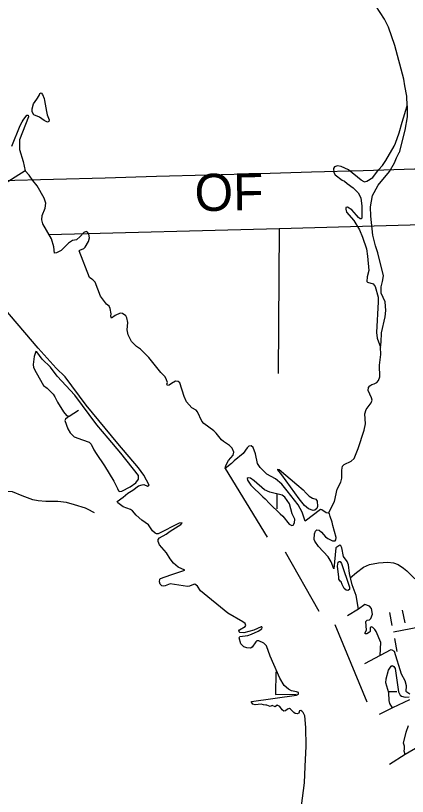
# Model space of a CAD drawing. Extents: x -19 to 366, y -4 to 359.
# Drawn here: x 161.496 to 162.341, y 181.843 to 183.524 of the extents above; entities that cross this region are included whole.
import ezdxf

# ---------------------------------------------------------------- set-up
doc = ezdxf.new("R2010")
doc.units = 0
for name, color, linetype in [('Level 19', 7, 'Continuous'), ('R_Axis Annot', 7, 'Continuous'), ('R_Border Prem', 7, 'Continuous'), ('R_Proposed Const Limits', 7, 'Continuous'), ('R_ROW Annot', 7, 'Continuous'), ('R_Temp Easement', 7, 'Continuous'), ('Sheet Fence', 7, 'Continuous')]:
    doc.layers.add(name, color=color, linetype=linetype)

msp = doc.modelspace()

# ---------------------------------------------------------------- linework, layer by layer
at = {"layer": 'Level 19'}
msp.add_lwpolyline([(161.5681, 183.0533), (162.0646, 183.0656), (163.0394, 183.0934), (163.0399, 183.076), (164.177, 183.0988), (164.7144, 183.1117)], dxfattribs=at)
at = {"layer": 'R_Axis Annot'}
for points in [[(162.0646, 183.0656), (162.0624, 182.7533)], [(162.0601, 182.4943), (162.0598, 182.4618)], [(162.0574, 182.111), (162.057, 182.062)], [(162.057, 182.062), (162.1012, 182.0632)], [(162.302, 182.0684), (162.3184, 182.0688)]]:
    msp.add_lwpolyline(points, dxfattribs=at)
at = {"layer": 'R_Border Prem'}
for points in [[(161.5109, 183.2959), (161.5129, 183.2996), (161.5206, 183.3102), (161.5235, 183.3097), (161.5243, 183.3063), (161.5047, 183.2572), (161.5048, 183.236), (161.5128, 183.2103), (161.5173, 183.1902)], [(161.4884, 183.2432), (161.506, 183.2875), (161.5109, 183.2959)], [(161.661, 182.9571), (161.6559, 182.9604), (161.6336, 183.0176), (161.6351, 183.0195), (161.6433, 183.0226), (161.6465, 183.0259), (161.6539, 183.0379), (161.6559, 183.0455), (161.6543, 183.0535), (161.6518, 183.058), (161.6486, 183.0593), (161.6433, 183.0575), (161.6354, 183.0487), (161.6277, 183.0418), (161.6192, 183.0398), (161.6105, 183.0346), (161.5946, 183.0189), (161.5844, 183.0137), (161.5804, 183.013), (161.5789, 183.0265), (161.5736, 183.0434), (161.5555, 183.0758), (161.5529, 183.0849), (161.5534, 183.0942), (161.5602, 183.1099), (161.5613, 183.1203), (161.5577, 183.1311), (161.543, 183.1578), (161.5334, 183.1696), (161.5255, 183.1811), (161.5173, 183.1902), (161.474, 183.1626)], [(161.9408, 182.6106), (161.9292, 182.6252), (161.9241, 182.6304), (161.9025, 182.6458), (161.8982, 182.6512), (161.8884, 182.6711), (161.8855, 182.6745), (161.8765, 182.6799), (161.8652, 182.6929), (161.8596, 182.7044), (161.8509, 182.7334), (161.8471, 182.7364), (161.8416, 182.7369), (161.8325, 182.7322), (161.8278, 182.7282), (161.8242, 182.728), (161.8229, 182.7306), (161.8238, 182.7341), (161.822, 182.7401), (161.8186, 182.7463), (161.8093, 182.7561), (161.7838, 182.7882), (161.7656, 182.8062), (161.7568, 182.812), (161.7463, 182.8227), (161.7393, 182.8367), (161.7369, 182.8475), (161.7382, 182.8635), (161.7362, 182.8735), (161.7343, 182.8775), (161.7272, 182.8829), (161.7221, 182.8836), (161.7108, 182.8784), (161.7031, 182.8726), (161.7019, 182.877), (161.7024, 182.8825), (161.7006, 182.8933), (161.6982, 182.8988), (161.6927, 182.9029), (161.6792, 182.9204), (161.6683, 182.9503), (161.6633, 182.9556), (161.661, 182.9571)], [(161.8494, 182.431), (161.804, 182.4085), (161.8, 182.4085), (161.7973, 182.4098), (161.7919, 182.4147), (161.7831, 182.4277), (161.7686, 182.4378), (161.7563, 182.4485), (161.7483, 182.4577), (161.7442, 182.4609), (161.7286, 182.4667), (161.717, 182.4749), (161.7158, 182.4777), (161.7284, 182.487), (161.7382, 182.4962), (161.7493, 182.5026), (161.7617, 182.5116), (161.7691, 182.5142), (161.7729, 182.5146), (161.7807, 182.5112), (161.7841, 182.5134), (161.7728, 182.5347), (161.7611, 182.5503), (161.7168, 182.6031), (161.6488, 182.6858), (161.603, 182.7468), (161.5842, 182.7654), (161.5449, 182.8082), (161.4708, 182.8952)], [(161.7081, 182.5215), (161.7161, 182.5062), (161.7186, 182.5007), (161.7211, 182.4994), (161.7258, 182.5), (161.7435, 182.5093), (161.7556, 182.5182), (161.7618, 182.5257), (161.7611, 182.5336), (161.723, 182.5821), (161.6958, 182.6146), (161.6716, 182.6431), (161.6239, 182.7068), (161.5857, 182.7478), (161.5717, 182.767), (161.5538, 182.7847), (161.5421, 182.8002), (161.54, 182.8013), (161.5363, 182.7902), (161.5341, 182.7727), (161.5349, 182.7667), (161.5405, 182.7555), (161.5564, 182.7276), (161.5642, 182.7219), (161.5774, 182.7092)], [(161.5774, 182.7092), (161.5813, 182.7037), (161.5865, 182.6918), (161.6, 182.6708), (161.6061, 182.6635), (161.6122, 182.662), (161.6038, 182.6553), (161.6029, 182.6523), (161.6091, 182.6345), (161.6143, 182.6256), (161.6229, 182.6171), (161.6405, 182.6109), (161.6553, 182.6055), (161.6597, 182.6016), (161.665, 182.5891), (161.6705, 182.5813)], [(161.6122, 182.662), (161.632, 182.6744)], [(162.1694, 182.3983), (162.1799, 182.3929), (162.1854, 182.3932), (162.1873, 182.3955), (162.1878, 182.4006), (162.1803, 182.426), (162.1793, 182.4332), (162.1746, 182.4455), (162.173, 182.4514), (162.1711, 182.4531), (162.1665, 182.4536), (162.157, 182.4598), (162.154, 182.4609), (162.121, 182.4357), (162.1146, 182.4553), (162.1059, 182.471), (162.0819, 182.5012), (162.0705, 182.5151), (162.0568, 182.5265), (162.0379, 182.537), (162.0237, 182.5513), (162.0183, 182.56), (162.0135, 182.5806), (162.0084, 182.5942), (162.0046, 182.5976), (161.9997, 182.597), (161.9959, 182.5933), (161.987, 182.5815), (161.9674, 182.5657), (161.962, 182.56), (161.9486, 182.549), (161.9495, 182.5557), (161.9555, 182.5665), (161.9654, 182.5777), (161.9672, 182.5841), (161.9635, 182.5928), (161.958, 182.5985), (161.945, 182.6069), (161.9408, 182.6106)], [(161.6705, 182.5813), (161.6881, 182.5551), (161.7081, 182.5215)], [(161.9486, 182.549), (162.0388, 182.4008)], [(162.067, 182.4511), (162.0726, 182.4464), (162.0864, 182.4288), (162.0919, 182.4262), (162.0948, 182.427), (162.0976, 182.432), (162.0984, 182.4402), (162.093, 182.4513), (162.0869, 182.4727), (162.0769, 182.4872), (162.071, 182.4917), (162.0447, 182.4979), (162.0333, 182.5029), (162.0109, 182.5225), (162.0029, 182.5283), (161.9983, 182.5286), (161.9957, 182.5274), (161.9963, 182.5238), (162.0034, 182.5129), (162.0295, 182.4883), (162.0348, 182.484)], [(162.0348, 182.484), (162.044, 182.4738), (162.067, 182.4511)], [(161.9782, 182.197), (161.9778, 182.1991), (161.9791, 182.2014), (161.9915, 182.2084), (161.9932, 182.211), (161.9918, 182.215), (161.9865, 182.2191), (161.954, 182.2372), (161.8953, 182.2858), (161.8884, 182.2956), (161.883, 182.2996), (161.8798, 182.2995), (161.8711, 182.2958), (161.8668, 182.2952), (161.8301, 182.3006), (161.819, 182.2966), (161.816, 182.2959), (161.812, 182.2966), (161.8083, 182.3), (161.8064, 182.3049), (161.8077, 182.3104), (161.8092, 182.3123), (161.8311, 182.3197), (161.8573, 182.3289), (161.8617, 182.3303), (161.8468, 182.3362), (161.8371, 182.3454), (161.8297, 182.3545), (161.8215, 182.3677), (161.8067, 182.3844), (161.8038, 182.3916), (161.8041, 182.3958), (161.8069, 182.3998), (161.8212, 182.4074), (161.8295, 182.4143), (161.853, 182.4286), (161.8555, 182.4322), (161.8494, 182.431)], [(162.2541, 182.193), (162.251, 182.1929), (162.2495, 182.1946), (162.253, 182.2011), (162.2526, 182.21), (162.2519, 182.2197), (162.2543, 182.2226), (162.2598, 182.2228), (162.2624, 182.2257), (162.2659, 182.2356), (162.2641, 182.2472), (162.2593, 182.2523), (162.2498, 182.256), (162.2359, 182.2463), (162.231, 182.2757), (162.2219, 182.2984), (162.2165, 182.3229), (162.214, 182.3416), (162.2113, 182.3488), (162.2038, 182.3594), (162.2, 182.3783), (162.198, 182.3827), (162.1957, 182.384), (162.1871, 182.3778), (162.1824, 182.333), (162.177, 182.3483), (162.1708, 182.3591), (162.1497, 182.3809), (162.1414, 182.3924), (162.1402, 182.3958), (162.1409, 182.4085), (162.1431, 182.4138), (162.1459, 182.4167), (162.151, 182.4162), (162.1562, 182.4121), (162.1648, 182.4015), (162.1694, 182.3983)], [(162.078, 182.3699), (162.1504, 182.2417)], [(162.1967, 182.3065), (162.1935, 182.3105), (162.1934, 182.3148), (162.1907, 182.3384), (162.1923, 182.3471), (162.1944, 182.349), (162.1963, 182.3485), (162.1992, 182.3447), (162.2168, 182.2934), (162.2163, 182.2881), (162.2131, 182.2864), (162.2095, 182.2869), (162.2051, 182.2903)], [(162.2051, 182.2903), (162.2004, 182.2993), (162.1988, 182.3048), (162.1967, 182.3065)], [(162.2359, 182.2463), (162.2121, 182.2317)], [(162.036, 182.0394), (162.0307, 182.0397), (162.0261, 182.0416), (162.0132, 182.0403), (162.0081, 182.0416), (162.0052, 182.0456), (162.0048, 182.0473), (162.1025, 182.061), (162.1066, 182.0633), (162.1062, 182.0669), (162.1022, 182.0678), (162.0914, 182.0705), (162.0849, 182.0737), (162.0755, 182.0816), (162.0663, 182.0973), (162.0536, 182.1271), (162.0455, 182.1449), (162.0375, 182.1674), (162.0315, 182.1731), (162.0212, 182.1777), (162.0167, 182.1775), (162.0142, 182.1757), (162.0066, 182.1643), (162.0032, 182.1621), (161.995, 182.1628), (161.9884, 182.1648), (161.9824, 182.1716), (161.9785, 182.1843), (161.9798, 182.1875), (161.9972, 182.1896), (162.0048, 182.1922), (162.0193, 182.199), (162.0272, 182.2038), (162.0281, 182.2063), (162.0274, 182.2078), (162.0258, 182.2083), (162.0102, 182.2011), (161.9884, 182.1952), (161.9799, 182.1955), (161.9782, 182.197)], [(162.185, 182.2132), (162.2541, 182.0465)], [(162.3463, 182.0628), (162.3404, 182.067), (162.339, 182.069), (162.3393, 182.0808), (162.3365, 182.0918), (162.3284, 182.1063), (162.3133, 182.1548), (162.3087, 182.1578), (162.3058, 182.1582), (162.2828, 182.1462), (162.2837, 182.1745), (162.2739, 182.1983), (162.2712, 182.2024), (162.2666, 182.2069), (162.2638, 182.2082), (162.2608, 182.2065), (162.2607, 182.1983), (162.2597, 182.1964), (162.2541, 182.193)], [(162.2828, 182.1462), (162.2485, 182.1285)], [(162.3457, 182.0509), (162.3091, 182.0334), (162.3035, 182.043), (162.3019, 182.0491), (162.3011, 182.0656), (162.2948, 182.0874), (162.2955, 182.0961), (162.3008, 182.1144), (162.306, 182.1232), (162.3088, 182.1244), (162.3123, 182.1227), (162.315, 182.1182), (162.3195, 182.0878), (162.3222, 182.0677), (162.3258, 182.0606), (162.3283, 182.0587), (162.3367, 182.0567), (162.345, 182.0573)], [(162.1086, 181.7893), (162.1195, 181.8722), (162.1212, 181.907), (162.1228, 181.9508), (162.1222, 181.9915), (162.1198, 182.0163), (162.1167, 182.0233), (162.1138, 182.0265), (162.1112, 182.0278), (162.1089, 182.0269), (162.1073, 182.0223), (162.1039, 182.0203), (162.0995, 182.0214), (162.0963, 182.0233), (162.0893, 182.0306), (162.0872, 182.0318), (162.0827, 182.0308), (162.0782, 182.0273), (162.0752, 182.0263), (162.071, 182.0295), (162.066, 182.0367), (162.0602, 182.0393), (162.0561, 182.036), (162.0498, 182.0388), (162.0457, 182.0361), (162.0381, 182.0394), (162.036, 182.0394)], [(162.3091, 182.0334), (162.2804, 182.0191)], [(162.3898, 181.964), (162.3363, 181.9329), (162.3347, 181.9399), (162.3354, 181.9454), (162.3348, 181.9507), (162.333, 181.9577), (162.339, 181.9811), (162.344, 181.9958)], [(162.3363, 181.9329), (162.3028, 181.9116)]]:
    msp.add_lwpolyline(points, dxfattribs=at)
at = {"layer": 'R_Proposed Const Limits'}
for p, q in [((162.3365, 182.2163), (162.331, 182.2442)), ((162.3086, 182.2109), (162.3031, 182.2388)), ((162.3194, 182.1551), (162.314, 182.183))]:
    msp.add_line(p, q, dxfattribs=at)
msp.add_lwpolyline([(162.3113, 182.197), (162.4572, 182.2254)], dxfattribs=at)
at = {"layer": 'R_ROW Annot'}
for points in [[(161.6517, 182.4615), (161.647, 182.4639), (161.6234, 182.4707), (161.6062, 182.4759), (161.5878, 182.4779), (161.5616, 182.4782), (161.545, 182.4795), (161.5336, 182.4814), (161.5105, 182.4899), (161.4897, 182.4989), (161.4662, 182.5005), (161.4312, 182.5069), (161.4132, 182.5007), (161.4015, 182.4912), (161.3914, 182.4846), (161.3789, 182.4831), (161.3685, 182.4873), (161.3642, 182.4881)], [(161.6667, 182.4537), (161.6517, 182.4615)]]:
    msp.add_lwpolyline(points, dxfattribs=at)
at = {"layer": 'R_Temp Easement'}
for points in [[(162.3408, 183.3299), (162.3398, 183.3511), (162.3357, 183.3731), (162.3333, 183.3878), (162.3143, 183.4604), (162.3003, 183.4999), (162.292, 183.5167), (162.2735, 183.5455), (162.2422, 183.5821), (162.2374, 183.5869)], [(161.5629, 183.3183), (161.5644, 183.3111), (161.5686, 183.3), (161.5681, 183.2964), (161.5653, 183.2948), (161.5581, 183.2983), (161.5482, 183.3057), (161.536, 183.3109), (161.5324, 183.3171), (161.5319, 183.3235), (161.5351, 183.3342), (161.5419, 183.3445), (161.5472, 183.3524), (161.5484, 183.3568), (161.5516, 183.3582), (161.5547, 183.3546), (161.558, 183.3456), (161.5588, 183.3414)], [(161.5588, 183.3414), (161.5629, 183.3183)], [(162.3129, 183.2434), (162.316, 183.2494), (162.3237, 183.2722), (162.3298, 183.2949), (162.3408, 183.3299), (162.3405, 183.3063), (162.3359, 183.2777), (162.3234, 183.2298)], [(162.2484, 183.1666), (162.2538, 183.1678), (162.2667, 183.1755), (162.279, 183.1921), (162.2879, 183.202), (162.295, 183.2124), (162.3129, 183.2434)], [(162.3135, 183.2075), (162.3175, 183.218), (162.3234, 183.2298)], [(162.2484, 183.1666), (162.2414, 183.1697), (162.2142, 183.1924), (162.1986, 183.1997), (162.1904, 183.2011), (162.184, 183.1988), (162.1823, 183.1953), (162.1826, 183.1868), (162.1855, 183.1819), (162.2006, 183.1703), (162.2054, 183.168), (162.2111, 183.1628), (162.2241, 183.1536), (162.2354, 183.1429), (162.2412, 183.1317), (162.2433, 183.1139), (162.2434, 183.0883), (162.2419, 183.0867), (162.2392, 183.0867), (162.236, 183.0893), (162.2319, 183.0948), (162.2216, 183.1063), (162.2124, 183.1121), (162.2088, 183.1111), (162.2083, 183.1075), (162.2103, 183.101), (162.2258, 183.083), (162.2382, 183.0631), (162.2448, 183.0471), (162.253, 183.0223), (162.2554, 183.0065), (162.2582, 182.9758), (162.2544, 182.9621)], [(162.2617, 183.1126), (162.2664, 183.1368), (162.2695, 183.1438), (162.2784, 183.1595), (162.3024, 183.189), (162.3135, 183.2075)], [(162.2544, 182.9621), (162.2539, 182.9518), (162.2553, 182.9507), (162.2676, 182.9465), (162.2719, 182.9408), (162.2782, 182.9179), (162.2781, 182.9082), (162.275, 182.8423), (162.2759, 182.8297), (162.2833, 182.8101), (162.2851, 182.8209), (162.2858, 182.8412), (162.2932, 182.8757), (162.2946, 182.8896), (162.2937, 182.9078), (162.2845, 182.9269), (162.2846, 182.94), (162.2877, 182.9516), (162.2896, 182.9642), (162.2777, 183.0132), (162.2726, 183.0285), (162.2669, 183.0518), (162.2625, 183.0928), (162.2617, 183.1126)], [(162.1711, 182.4531), (162.1839, 182.4777), (162.1901, 182.5045), (162.1975, 182.5194), (162.1999, 182.5282), (162.1997, 182.5456), (162.2015, 182.5544), (162.2051, 182.558), (162.22, 182.5646), (162.2262, 182.5706), (162.2354, 182.5918), (162.2481, 182.6318), (162.2511, 182.6453), (162.2494, 182.6669), (162.2527, 182.6764), (162.2634, 182.6904), (162.265, 182.6965), (162.2638, 182.7014), (162.2564, 182.7171), (162.2575, 182.7236), (162.2601, 182.7274), (162.2646, 182.7303), (162.2696, 182.7317), (162.2754, 182.734), (162.2788, 182.7384), (162.2817, 182.7464), (162.2813, 182.7715), (162.2842, 182.7947), (162.2833, 182.8101)], [(162.1232, 182.4959), (162.1294, 182.4891), (162.137, 182.4852), (162.1437, 182.483), (162.1468, 182.4785), (162.1478, 182.4669), (162.1462, 182.4629), (162.142, 182.4594), (162.1379, 182.4586), (162.1282, 182.4623), (162.1196, 182.4691), (162.108, 182.4836), (162.0703, 182.5354), (162.0619, 182.546), (162.0622, 182.5479), (162.0647, 182.5469), (162.1031, 182.5145)], [(162.1031, 182.5145), (162.1162, 182.5034), (162.1232, 182.4959)], [(162.2181, 182.3134), (162.2316, 182.3249), (162.2465, 182.3368), (162.2593, 182.3421), (162.2788, 182.3459), (162.2991, 182.3474), (162.311, 182.3455), (162.3215, 182.3421), (162.3331, 182.3347), (162.3404, 182.3285), (162.3571, 182.3114)]]:
    msp.add_lwpolyline(points, dxfattribs=at)
at = {"layer": 'Sheet Fence'}
for points in [[(168.7902, 2.2442), (168.5607, 10.8615), (168.3304, 19.479), (168.0993, 28.0965), (167.8673, 36.7142), (167.6346, 45.3321), (167.4011, 53.95), (167.1668, 62.5681), (166.9316, 71.1863), (166.6957, 79.8047), (166.459, 88.4232), (166.2215, 97.0418), (165.9832, 105.6605), (165.7441, 114.2794), (165.5043, 122.8984), (165.2636, 131.5176), (165.0221, 140.1368), (164.7799, 148.7563), (164.5369, 157.3758), (164.2931, 165.9955), (164.0485, 174.6153), (163.8031, 183.2352), (163.5569, 191.8553), (163.31, 200.4755), (163.0623, 209.0959), (162.8138, 217.7164), (162.5645, 226.337), (162.3145, 234.9577), (162.0637, 243.5786), (161.8121, 252.1997), (161.5597, 260.8208), (161.3066, 269.4421), (161.0527, 278.0636), (160.798, 286.6851), (160.5426, 295.3068), (160.2864, 303.9287), (160.0294, 312.5507), (159.7717, 321.1728), (159.5132, 329.7951), (159.2539, 338.4175), (158.9939, 347.04)], [(0, 180.8999), (7.1228, 180.9044), (14.2457, 180.9176), (21.3685, 180.9397), (28.4912, 180.9706), (35.614, 181.0103), (42.7366, 181.0589), (49.8592, 181.1163), (56.9818, 181.1825), (64.1042, 181.2575), (71.2266, 181.3414), (78.3488, 181.4341), (85.4709, 181.5357), (92.5929, 181.646), (99.7147, 181.7652), (106.8364, 181.8933), (113.9579, 182.0301), (121.0793, 182.1758), (128.2005, 182.3303), (135.3214, 182.4936), (142.4422, 182.6658), (149.5627, 182.8468), (156.683, 183.0366), (163.8031, 183.2352), (170.9229, 183.4427), (178.0425, 183.659), (185.1617, 183.8841), (192.2807, 184.1181), (199.3994, 184.3608), (206.5178, 184.6124), (213.6359, 184.8728), (220.7537, 185.1421), (227.8711, 185.4201), (234.9881, 185.707), (242.1048, 186.0027), (249.2212, 186.3073), (256.3371, 186.6206), (263.4526, 186.9428), (270.5678, 187.2738), (277.6825, 187.6136), (284.7968, 187.9622), (291.9107, 188.3197), (299.0241, 188.6859), (306.1371, 189.061), (313.2495, 189.4449), (320.3615, 189.8377), (327.4731, 190.2392), (334.5841, 190.6495), (341.6946, 191.0687)], [(0, 172.2839), (7.1335, 172.2883), (14.267, 172.3015), (21.4005, 172.3236), (28.5339, 172.3544), (35.6673, 172.3941), (42.8006, 172.4426), (49.9339, 172.4999), (57.0671, 172.566), (64.2002, 172.6409), (71.3332, 172.7246), (78.4661, 172.8172), (85.5989, 172.9186), (92.7315, 173.0287), (99.8641, 173.1477), (106.9964, 173.2755), (114.1286, 173.4122), (121.2606, 173.5576), (128.3925, 173.7119), (135.5241, 173.8749), (142.6555, 174.0468), (149.7867, 174.2275), (156.9177, 174.417), (164.0485, 174.6153), (171.179, 174.8224), (178.3092, 175.0383), (185.4392, 175.2631), (192.5688, 175.4966), (199.6982, 175.739), (206.8273, 175.9902), (213.9561, 176.2502), (221.0845, 176.5189), (228.2126, 176.7965), (235.3404, 177.083), (242.4677, 177.3782), (249.5948, 177.6822), (256.7214, 177.995), (263.8476, 178.3167), (270.9735, 178.6471), (278.0989, 178.9863), (285.2239, 179.3344), (292.3485, 179.6912), (299.4726, 180.0569), (306.5963, 180.4314), (313.7195, 180.8146), (320.8422, 181.2067), (327.9644, 181.6076), (335.0862, 182.0172), (342.2074, 182.4357)]]:
    msp.add_spline(points, degree=3, dxfattribs=at)

# ---------------------------------------------------------------- texts
at = {"layer": 'Level 19'}
msp.add_text('OF', height=0.08, rotation=1, dxfattribs=at).set_placement((161.883, 183.1031))

doc.saveas('drawing.dxf')
